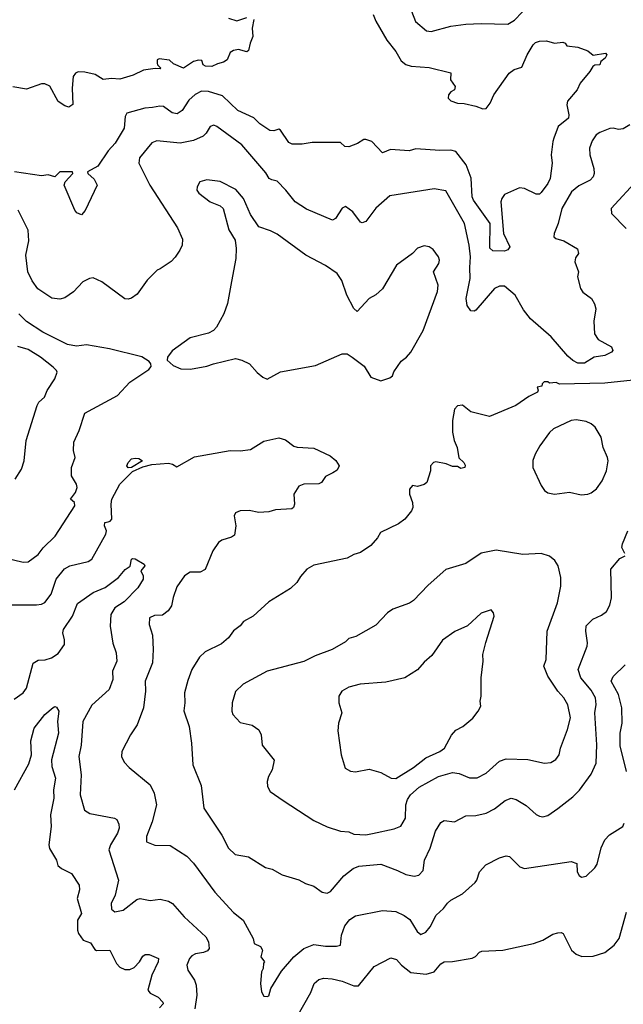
# Model space of a CAD drawing. Extents: x 1678431 to 1860718, y 384618 to 522882.
# Tile 384 of 473: x 1805395 to 1809006, y 443251 to 449145. Entities that reach past the tile are written whole.
import ezdxf

# ---------------------------------------------------------------- set-up
doc = ezdxf.new("R2010")
doc.units = 0

msp = doc.modelspace()

# ---------------------------------------------------------------- linework, layer by layer
at = {"layer": '0CON10XD'}
for points in [[(1807739.1, 449195), (1807763.6, 449133.6), (1807828, 449078), (1807856.1, 449073.9), (1807975, 449105.5), (1808065, 449117.5), (1808155, 449122.9), (1808315, 449117.1), (1808355, 449141.4), (1808492.4, 449287.6)], [(1806796.7, 449146.7), (1806786.2, 449095), (1806790, 449045), (1806773.8, 449005), (1806765, 448960), (1806755, 448953.3), (1806705, 448966.7), (1806675, 448961.2), (1806655, 448947.5), (1806635.5, 448904.5), (1806615, 448890), (1806578.8, 448881.2), (1806545, 448864.2), (1806506.7, 448866.7), (1806492.5, 448875), (1806485, 448900), (1806465, 448903.3), (1806435, 448894), (1806375, 448854), (1806315, 448880), (1806291.7, 448901.7), (1806229.3, 448910.7), (1806217.5, 448905), (1806217.5, 448885), (1806220, 448875), (1806240, 448855), (1806235, 448850), (1806205, 448853.3), (1806135, 448842.9), (1806075, 448811.9), (1805995, 448788.9), (1805945, 448792.5), (1805895, 448786.7), (1805847.4, 448817.4), (1805785, 448831.5), (1805745, 448833.5), (1805728.6, 448825), (1805714.3, 448805), (1805708.6, 448735), (1805712.5, 448637.5), (1805689.3, 448620.7), (1805665, 448628.8), (1805626, 448655), (1805575, 448746.7), (1805545, 448761.2), (1805525, 448760), (1805435, 448728.8), (1805355, 448743.3)], [(1806645, 449153.3), (1806695, 449138.8), (1806755, 449157.5)], [(1807509.4, 449175), (1807525.7, 449135), (1807592.2, 449022.2), (1807645.7, 448955), (1807677.8, 448897.8), (1807705, 448876.7), (1807736.2, 448866.2), (1807845, 448859.4), (1807975, 448827.5), (1807973.3, 448785), (1808001.2, 448745), (1807995.7, 448724.3)], [(1807995.7, 448724.3), (1807975, 448713.8), (1807960.8, 448695), (1807959.2, 448675), (1807975, 448658.5), (1808015, 448644.7), (1808054, 448644), (1808125, 448628), (1808165, 448612), (1808185, 448613.3), (1808210, 448645), (1808232.5, 448695), (1808323.8, 448825), (1808354.1, 448845.9), (1808399.5, 448860.5), (1808432, 448935), (1808467.1, 448995), (1808481.4, 449008.6), (1808505, 449016.9), (1808547.3, 449017.3), (1808595, 449003.3), (1808645, 449010), (1808657.5, 449005), (1808668.3, 448988.3), (1808735, 448980), (1808795, 448957.5), (1808825, 448932.5), (1808900, 448945), (1808907.5, 448935), (1808897.5, 448915), (1808872.5, 448895), (1808866.4, 448873.6), (1808835, 448872.5), (1808823.3, 448865), (1808806, 448835), (1808748.8, 448765), (1808731.2, 448725), (1808673, 448657), (1808668, 448635), (1808681.4, 448575), (1808678.6, 448555), (1808616.2, 448505), (1808591.2, 448435), (1808584, 448415), (1808575.7, 448335.7), (1808580.8, 448285), (1808567.8, 448195), (1808555.6, 448165), (1808515, 448110), (1808505, 448101.4), (1808485, 448100.6), (1808415, 448134.4), (1808385, 448138.9), (1808295, 448097.5), (1808279.2, 448075), (1808274.4, 448055), (1808290.4, 447865), (1808326.7, 447785), (1808315, 447767.1), (1808295, 447759.4), (1808225, 447761.1), (1808207.7, 447777.7), (1808209.2, 447925), (1808109.4, 448065), (1808103, 448085), (1808097, 448197), (1808067.1, 448275), (1808004.2, 448355), (1807975, 448363.1), (1807908.9, 448361.1), (1807765, 448372.7), (1807725, 448360), (1807613.2, 448366.8), (1807565, 448348.8), (1807502.5, 448415), (1807465, 448427.5), (1807453, 448427), (1807415.9, 448404.1), (1807363.6, 448383.6), (1807340, 448385), (1807315, 448410), (1807145, 448410), (1807085, 448398.8), (1807025, 448400), (1807005, 448410), (1806955, 448483.8), (1806945, 448488.8), (1806915, 448480), (1806891.9, 448481.9), (1806830.9, 448520.9), (1806795, 448558), (1806700.8, 448600.9), (1806608.8, 448688.8), (1806525, 448715.8), (1806483.2, 448716.8), (1806445, 448697.1), (1806407.4, 448662.6), (1806368, 448602), (1806338, 448582), (1806307.3, 448587.3), (1806255, 448624.5), (1806233, 448627), (1806190.6, 448619.4), (1806143.9, 448616.1), (1806035.6, 448584.4), (1806027.1, 448565), (1806020, 448495), (1805965.6, 448405), (1805925, 448360.6), (1805862.7, 448267.3), (1805801.5, 448235), (1805803.4, 448225), (1805840.9, 448190.9), (1805857.8, 448155), (1805786.4, 448003.6), (1805765, 447976.7), (1805737.7, 447987.7), (1805725.6, 448005.6), (1805661.9, 448155), (1805666.4, 448175), (1805712.3, 448225), (1805711.1, 448235), (1805635, 448234.6), (1805605, 448204.3), (1805565, 448215.6), (1805525, 448210), (1805365, 448233.2)], [(1809045.5, 448514.5), (1809005, 448490.6), (1808977.3, 448487.3), (1808945, 448495.8), (1808925, 448494.2), (1808865, 448470), (1808844.6, 448455.4), (1808819.7, 448420.3), (1808804.2, 448375), (1808805.7, 448335), (1808830, 448255), (1808831.9, 448225), (1808825.7, 448205), (1808807.5, 448185), (1808740.1, 448149.9), (1808696.6, 448113.4), (1808638.2, 448015), (1808617.1, 447925), (1808592, 447865), (1808591.2, 447845), (1808602.5, 447835), (1808651.3, 447821.3), (1808732.3, 447772.3), (1808738.8, 447745), (1808720.6, 447719.4), (1808715.8, 447695), (1808738.6, 447635), (1808733.1, 447605), (1808750, 447535), (1808765, 447514), (1808816, 447475), (1808834.5, 447444.5), (1808841.9, 447415), (1808830.2, 447339.8), (1808834.6, 447264.6), (1808855, 447230.8), (1808935, 447186.2), (1808943.8, 447165), (1808935, 447154.2), (1808896.7, 447135), (1808831.2, 447125), (1808775, 447089.5), (1808735, 447089.6), (1808705, 447104.6), (1808675, 447130), (1808575, 447246.5), (1808451.1, 447355), (1808408.4, 447408.4), (1808358.8, 447495), (1808295, 447549.1), (1808265, 447550), (1808235, 447535.5), (1808125, 447406), (1808115, 447400), (1808095, 447401.2), (1808071.9, 447435), (1808065.5, 447475.5), (1808090.5, 447595), (1808088.2, 447661.8), (1808092.2, 447725), (1808084.7, 447795), (1808055.5, 447925), (1807945, 448120), (1807875, 448132.9), (1807610.3, 448089.7), (1807525, 448017.5), (1807465, 447936.2), (1807445, 447928.8), (1807435, 447933.8), (1807388.8, 447995), (1807345, 448026.2), (1807325, 448016.7), (1807284, 447955), (1807265.6, 447944.4), (1807110.6, 448010.6), (1807043.9, 448053.9), (1806987.1, 448125), (1806935, 448178.1), (1806904, 448186), (1806887.5, 448195), (1806867.3, 448227.3), (1806724.3, 448395), (1806575, 448505.7), (1806556.4, 448513.6), (1806535, 448506.2), (1806510, 448465), (1806492.2, 448447.8), (1806435, 448421.1), (1806355, 448406.5), (1806215, 448419.5), (1806185, 448407.1), (1806111.5, 448318.5), (1806108.9, 448285), (1806173.9, 448153.9), (1806338.3, 447898.3), (1806368.3, 447831.7), (1806366.2, 447795), (1806353.8, 447765), (1806325, 447723.3), (1806302.3, 447697.7), (1806236, 447654), (1806217.5, 447645), (1806157.5, 447585), (1806097.3, 447502.7), (1806065, 447477.1), (1806045, 447471.4), (1806023.4, 447473.4), (1805885.7, 447575), (1805835, 447600), (1805813.4, 447596.6), (1805773.4, 447576.6), (1805716.7, 447515), (1805665, 447480), (1805635, 447472), (1805587.7, 447477.7), (1805504.6, 447534.6), (1805470.7, 447580.7), (1805444.3, 447635), (1805432.5, 447735), (1805449.7, 447820.3), (1805445.6, 447885), (1805385.5, 448005.5)], [(1807555, 446983.6), (1807609.1, 447000.9), (1807625, 447013.3), (1807633, 447037), (1807678.3, 447101.7), (1807708.8, 447125), (1807734.5, 447155.5), (1807808.1, 447285), (1807895, 447517.5), (1807897.8, 447555), (1807870, 447635), (1807902.9, 447685), (1807905.7, 447705), (1807900, 447725), (1807868.7, 447768.7), (1807845, 447786), (1807815, 447792), (1807775, 447776.2), (1807745, 447746.2), (1807648.8, 447675), (1807565.6, 447534.4), (1807525, 447498.8), (1807485, 447476.2), (1807415, 447397.5), (1807395, 447416.7), (1807352.5, 447495), (1807322.9, 447582.9), (1807295, 447626.2), (1807225, 447674.2), (1807106.2, 447735), (1806935, 447860), (1806895, 447881.1), (1806825.5, 447905.5), (1806775, 447978.8), (1806734.4, 448075), (1806688.3, 448128.3), (1806595, 448177.1), (1806515, 448185.7), (1806473.8, 448175), (1806456, 448145), (1806454.2, 448125), (1806467.2, 448107.2), (1806535.2, 448055.2), (1806595, 448030.6), (1806612.9, 448015), (1806646.6, 447886.6), (1806683.3, 447825), (1806690, 447775), (1806688.9, 447715), (1806663.3, 447576.7), (1806637.5, 447445), (1806616.8, 447383.2), (1806572.9, 447305), (1806554.2, 447285), (1806525, 447267.8), (1806415, 447240), (1806306.8, 447163.2), (1806280, 447125), (1806277, 447107), (1806314.2, 447074.2), (1806360, 447055), (1806417.3, 447052.7), (1806515, 447070.8), (1806554.3, 447085.7), (1806686.1, 447116.1), (1806725, 447107.5), (1806770, 447085), (1806815, 447032.5), (1806850, 447005), (1806875, 446993.8), (1806955, 447036), (1807165, 447075.7), (1807325, 447144.2), (1807355, 447144), (1807384, 447125), (1807455, 447071.2), (1807496.7, 447005), (1807555, 446983.6)], [(1809095, 448189.2), (1808934, 448015), (1808936, 447985), (1809022.9, 447895)], [(1805415, 445898.6), (1805445, 445900), (1805505.4, 445944.6), (1805535, 445984.2), (1805607.4, 446052.6), (1805725.5, 446234.5), (1805723.8, 446255), (1805698.8, 446275), (1805728.9, 446315), (1805739.2, 446345), (1805735.8, 446365), (1805705.8, 446415), (1805705.8, 446465), (1805726.7, 446525), (1805716.1, 446566.1), (1805719.2, 446615), (1805750, 446685), (1805785, 446790), (1805980, 446895), (1806053.3, 446975), (1806168.3, 447051.7), (1806181.7, 447068.3), (1806180, 447085), (1806169.5, 447099.5), (1806126.8, 447126.8), (1805932.5, 447175), (1805795, 447198.7), (1805735, 447190.8), (1805680.8, 447200.8), (1805534.4, 447274.4), (1805435, 447337.9), (1805390, 447385)], [(1805368.1, 446395), (1805405, 446453.8), (1805422.2, 446505), (1805434.4, 446625), (1805499.4, 446835), (1805509.2, 446855), (1805544.4, 446885.6), (1805560, 446925), (1805604.5, 446995.5), (1805618.8, 447035), (1805616.2, 447045), (1805595.8, 447065), (1805520, 447125), (1805445, 447170.9), (1805385, 447187.7)], [(1809065, 446986.6), (1808895, 446968.2), (1808625, 446963.3), (1808605, 446972.5), (1808565, 446970), (1808555, 446976.7), (1808533, 446977), (1808520, 446965), (1808518.3, 446951.7), (1808490, 446945), (1808497.5, 446927.5), (1808492.5, 446915), (1808440.3, 446889.7), (1808362.5, 446835), (1808205, 446768.8), (1808095, 446798), (1808045, 446838), (1808015, 446833.3), (1807996.7, 446813.3), (1807984.2, 446745), (1807983.8, 446675), (1807993.8, 446625), (1808013.3, 446585), (1808023, 446523), (1808052.5, 446495), (1808059.3, 446479.3), (1808057.5, 446465), (1808035, 446457.5), (1808015, 446470), (1807985, 446470), (1807946.4, 446486.4), (1807885, 446497.5), (1807870, 446495), (1807853.3, 446475), (1807852.5, 446445), (1807830, 446375), (1807815, 446362.5), (1807775, 446350), (1807745, 446357.5), (1807727.5, 446335), (1807726.7, 446305), (1807744.2, 446254.2), (1807747.1, 446225), (1807739.2, 446205), (1807700, 446155), (1807662.2, 446127.8), (1807553.3, 446075), (1807535, 446042.5), (1807495, 445996.7), (1807435, 445956), (1807395, 445943.8), (1807355, 445922.5), (1807155, 445878.8), (1807113.9, 445856.1), (1807075, 445812.5), (1807053.9, 445776.1), (1807015, 445740), (1806885, 445661.2), (1806792.5, 445575), (1806735, 445543.3), (1806715, 445516.7), (1806675, 445486.7), (1806643.8, 445445), (1806601.7, 445408.3), (1806505, 445361.2), (1806470.3, 445329.7), (1806425.6, 445255), (1806400.2, 445189.8), (1806381.1, 445115), (1806382.9, 445055), (1806377, 445007), (1806408.6, 444915), (1806422.5, 444815), (1806430, 444685), (1806481.2, 444561.2), (1806497.5, 444425), (1806604.6, 444264.6), (1806645, 444186.2), (1806685, 444148.8), (1806765, 444133.3), (1806865, 444070), (1806905, 444060), (1806965, 444026), (1807065, 443995.8), (1807105, 443974), (1807155, 443958), (1807205, 443922), (1807235, 443916), (1807255, 443926), (1807335, 444020), (1807390.8, 444065), (1807425, 444078.5), (1807555, 444090), (1807655, 444053.1), (1807705, 444028.1), (1807755, 444019.2), (1807783.3, 444025), (1807808.7, 444051.3), (1807816.7, 444115), (1807850.5, 444185), (1807882, 444288), (1807915, 444338.8), (1807935, 444351.2), (1807995.9, 444344.1), (1808065, 444379.2), (1808125, 444380.5), (1808185.3, 444394.7), (1808235, 444421.9), (1808298.9, 444471.1), (1808335, 444485.7), (1808365, 444477.1), (1808425, 444440.8), (1808485, 444388), (1808505, 444378), (1808525, 444374), (1808555, 444380.8), (1808615, 444424.2), (1808705, 444493.1), (1808745, 444532.5), (1808815, 444628), (1808844.5, 444695.5), (1808848.8, 444805), (1808836.8, 444995), (1808843.3, 445045), (1808839.3, 445085), (1808815, 445131.1), (1808752.3, 445205), (1808735.6, 445255), (1808789.2, 445395), (1808792, 445415), (1808781.2, 445485), (1808785, 445517.5), (1808823.2, 445556.8), (1808875, 445580), (1808905, 445602), (1808925, 445640), (1808936.2, 445685), (1808931.9, 445855), (1808985, 445920), (1809016.7, 445935)], [(1808755, 446301.4), (1808795, 446304.2), (1808815, 446312), (1808845, 446337.5), (1808880.8, 446385), (1808905.8, 446445), (1808915.7, 446504.3), (1808912.5, 446525), (1808885.8, 446585), (1808872.9, 446645), (1808837.5, 446705), (1808815, 446725.7), (1808785, 446740.6), (1808725, 446749.4), (1808695, 446745.6), (1808588, 446695), (1808565, 446674), (1808507.1, 446595), (1808478.6, 446545), (1808464.5, 446505.5), (1808464.4, 446465), (1808515, 446356.2), (1808535, 446326), (1808555, 446312.5), (1808595, 446304), (1808685, 446316), (1808755, 446301.4)], [(1805275, 445643.3), (1805495, 445642.9), (1805525, 445645.7), (1805545, 445655.8), (1805583, 445707), (1805613.7, 445796.4), (1805662.6, 445857.4), (1805695, 445876), (1805805, 445901.5), (1805827.5, 445915), (1805911.1, 446065), (1805914.4, 446085), (1805903.3, 446115), (1805903.8, 446135), (1805925, 446138.6), (1805937.4, 446142.6), (1805946.2, 446155), (1805942.4, 446245), (1805947.2, 446275), (1805994.5, 446365), (1806069.1, 446440.9), (1806131.1, 446468.9), (1806185, 446481.9), (1806285, 446490), (1806310, 446485), (1806335, 446467.5), (1806441.7, 446528.3), (1806655, 446565.6), (1806714.4, 446564.4), (1806775, 446571.5), (1806855, 446622.5), (1806945, 446641.4), (1806985, 446629.2), (1807035, 446592.5), (1807055, 446585.8), (1807155, 446580), (1807253.3, 446535), (1807287, 446507), (1807306, 446475), (1807295, 446447.5), (1807267.7, 446432.3), (1807225, 446411.2), (1807200, 446375), (1807185, 446366), (1807095, 446364), (1807065, 446353.3), (1807036.2, 446305), (1807038.8, 446245), (1807033.3, 446225), (1807024, 446216), (1806925, 446210), (1806885, 446199.4), (1806825, 446195.6), (1806767.9, 446207.9), (1806714.2, 446205.8), (1806686.1, 446193.9), (1806678, 446175), (1806687.8, 446115), (1806680.3, 446059.7), (1806663.3, 446046.7), (1806605, 446030), (1806584, 446015), (1806551.4, 445965), (1806505, 445854.3), (1806475, 445837.8), (1806415, 445837.1), (1806380.8, 445815), (1806335, 445750), (1806312.8, 445687.2), (1806303.2, 445636.8), (1806284.4, 445605.6), (1806249.7, 445580.3), (1806202.4, 445577.6), (1806172, 445565), (1806170, 445525), (1806189.8, 445459.8), (1806194.5, 445375.5)], [(1806045, 446462), (1806036.2, 446475), (1806043.8, 446495), (1806064.3, 446515.7), (1806085, 446521.2), (1806108.3, 446518.3), (1806130, 446505), (1806065, 446463.8), (1806045, 446462)], [(1809015, 445950), (1808996.7, 445985), (1809002, 446008), (1809033.9, 446086.1)], [(1807465, 444265.8), (1807505, 444274.3), (1807635, 444301.1), (1807675, 444317.5), (1807702.5, 444365), (1807705.9, 444445), (1807715, 444477.5), (1807732.7, 444505), (1807785, 444550), (1807901.2, 444615), (1807985, 444639.1), (1808025, 444633.6), (1808087, 444607), (1808132.8, 444607.2), (1808185, 444635.7), (1808265, 444707.5), (1808305, 444721.4), (1808435, 444717.5), (1808535, 444694.3), (1808572.1, 444697.9), (1808603, 444717), (1808622.5, 444745), (1808630, 444785), (1808673.4, 444896.6), (1808690, 444965), (1808674.5, 445044.5), (1808650, 445085), (1808615, 445126), (1808555.5, 445215.5), (1808531.2, 445275), (1808544, 445315), (1808550.6, 445485), (1808613.3, 445655), (1808631.9, 445755), (1808632.9, 445805), (1808616, 445875), (1808596.8, 445906.8), (1808564.2, 445934.2), (1808515, 445950), (1808405.8, 445944.2), (1808245, 445968.6), (1808155, 445952.5), (1808065, 445890), (1807945, 445852.9), (1807839.1, 445760.9), (1807751.7, 445668.3), (1807727.6, 445652.4), (1807626.7, 445616.7), (1807595, 445593.8), (1807525, 445520), (1807407, 445453), (1807365, 445440), (1807345, 445421.2), (1807264.4, 445375.6), (1807162.7, 445337.3), (1807095, 445302.9), (1806875, 445245.6), (1806733, 445167), (1806686.6, 445123.4), (1806665.7, 445055), (1806664.3, 445005), (1806670, 444985), (1806715, 444938), (1806785, 444921.2), (1806826.2, 444895), (1806838.8, 444865), (1806845, 444802.5), (1806917, 444713), (1806906.2, 444655), (1806883.8, 444615), (1806876.2, 444585), (1806878, 444555), (1806893.8, 444525), (1806971.4, 444471.4), (1807155, 444352), (1807234.2, 444314.2), (1807315, 444288), (1807365, 444283.8), (1807395, 444270), (1807465, 444265.8)], [(1805292.1, 445927.9), (1805415, 445898.6)], [(1805362.3, 445077.7), (1805415.6, 445115), (1805435, 445144.2), (1805475, 445294), (1805505, 445311.9), (1805547, 445313), (1805585, 445324.5), (1805625, 445350.6), (1805662.5, 445405), (1805663.7, 445433.7), (1805652.7, 445475), (1805657.3, 445495), (1805711.5, 445575), (1805740.2, 445649.8), (1805835, 445716.5), (1805906.7, 445746.7), (1805986.9, 445805), (1806025.8, 445854.2), (1806055.6, 445874.4), (1806063.1, 445915), (1806070.4, 445919.6), (1806085, 445917.5), (1806139.5, 445885), (1806143.8, 445875), (1806118.9, 445845), (1806133.8, 445815), (1806133.8, 445796.2), (1806102.7, 445745), (1806019.6, 445660.4), (1805964.6, 445625), (1805940, 445585), (1805936.7, 445515), (1805952.6, 445412.6), (1805973.3, 445355), (1805975.6, 445305), (1805950, 445245), (1805951.5, 445195), (1805930, 445135), (1805827.3, 445042.7), (1805773.5, 444945), (1805762, 444802), (1805748.5, 444735), (1805763.6, 444625), (1805756.2, 444505), (1805783.6, 444413.6), (1805815, 444393.1), (1805963.3, 444365), (1805976.8, 444356.8), (1805989.1, 444329.1), (1805990, 444305), (1805980.9, 444275), (1805938.5, 444205), (1805928.9, 444175), (1805985.6, 443995), (1805966.3, 443903.7), (1805941.5, 443855), (1805945, 443820), (1805965, 443805.7), (1806014, 443814), (1806095, 443878), (1806115, 443884.2), (1806175, 443872), (1806235, 443880.8), (1806285, 443869.2), (1806309.2, 443855), (1806380, 443775), (1806508.1, 443655), (1806524.5, 443624.5), (1806528.1, 443585), (1806518.8, 443571.2), (1806495, 443560.4), (1806446.9, 443553.1), (1806425, 443540.4), (1806410.9, 443525), (1806395.6, 443485), (1806401.4, 443455), (1806441.9, 443395), (1806450.5, 443365), (1806454.5, 443305.5), (1806442.5, 443225)], [(1807645, 444603.1), (1807751, 444669), (1807824.4, 444725.6), (1807908.6, 444765), (1807936, 444785), (1807978.3, 444861.7), (1808005, 444891.2), (1808046.7, 444915), (1808105.5, 444964.5), (1808138.8, 445005), (1808153.8, 445035), (1808150, 445065), (1808155.7, 445095), (1808155.6, 445205), (1808167.8, 445305), (1808166.9, 445345), (1808183, 445417), (1808233.3, 445575), (1808230, 445595), (1808215, 445612.5), (1808155, 445593.3), (1808074.1, 445515.9), (1807997.9, 445482.1), (1807925, 445430), (1807861.7, 445338.3), (1807815, 445298.8), (1807775, 445252.5), (1807700, 445205), (1807585, 445180), (1807432.6, 445167.4), (1807365, 445148.6), (1807323.3, 445125), (1807303.8, 445095), (1807304, 445055), (1807323.3, 444995), (1807302, 444935), (1807297.7, 444887.7), (1807319.2, 444745), (1807343.3, 444665), (1807375, 444646.2), (1807405, 444642), (1807485, 444658.8), (1807555, 444638), (1807617.5, 444605), (1807645, 444603.1)], [(1806194.5, 445375.5), (1806188.9, 445295), (1806146, 445185), (1806147.1, 445125), (1806136.7, 445025), (1806098.6, 444925), (1806057.5, 444865), (1806006.2, 444765), (1806003.3, 444735), (1806020, 444700), (1806049.4, 444669.4), (1806175, 444565.8), (1806200, 444515), (1806212.9, 444445), (1806187.2, 444342.8), (1806154.4, 444255), (1806154.4, 444224.4), (1806204.5, 444204.5), (1806295, 444202), (1806395, 444137.5), (1806435.6, 444095.6), (1806562.3, 443922.3), (1806675, 443801.4), (1806732.9, 443755), (1806791.2, 443645), (1806797.5, 443615), (1806835, 443596.7), (1806847.5, 443575), (1806837.5, 443535), (1806860, 443505), (1806853, 443497), (1806852.5, 443465), (1806842.5, 443445), (1806836.7, 443375), (1806842.5, 443325), (1806855, 443300), (1806875, 443297.5), (1806885, 443302.5), (1806896.7, 443345), (1806960.9, 443449.1), (1807035.3, 443534.7), (1807096, 443585), (1807155, 443609.4), (1807225, 443599.4), (1807290.3, 443599.7), (1807314.3, 443605.7), (1807320, 443665), (1807339.4, 443720.6), (1807370.2, 443759.8), (1807405, 443780.8), (1807565, 443812.5), (1807645, 443806.9), (1807695, 443783.1), (1807729.1, 443759.1), (1807773.3, 443686.7), (1807795, 443668.6), (1807825, 443682.9), (1807851.5, 443715), (1807886, 443784), (1807930.8, 443825), (1807955, 443856.2), (1807975, 443874), (1808045, 443913.3), (1808119.7, 443980.3), (1808130, 443995), (1808146, 444045), (1808183.6, 444086.4), (1808265, 444128), (1808305, 444140), (1808325, 444136), (1808388, 444075), (1808415, 444064.5), (1808695, 444106.2), (1808727.5, 444095), (1808731.2, 444045), (1808742.3, 444022.3), (1808757, 444013), (1808785, 444017.5), (1808835, 444067.5), (1808849.5, 444090.5), (1808873, 444187), (1808896, 444235), (1808923.8, 444265), (1809004.1, 444315.9), (1809012, 444335)], [(1809025.4, 444645), (1808988.3, 444798.3), (1808987.7, 444875), (1809000, 444935), (1808997.5, 445025), (1808978.1, 445105), (1808934.2, 445185), (1808945, 445212.5), (1809017.3, 445282.7)], [(1805363.5, 444535), (1805448.9, 444691.1), (1805465.8, 444745), (1805462.4, 444827.6), (1805482.5, 444905), (1805544.7, 444985.3), (1805595, 445028), (1805605, 445033.3), (1805615, 445030), (1805628.8, 445005), (1805621.9, 444945), (1805628, 444875), (1805586, 444715), (1805587.7, 444675), (1805610, 444605), (1805598.2, 444535), (1805600.4, 444485), (1805579.5, 444385), (1805583.6, 444315), (1805570, 444205), (1805574.3, 444184.3), (1805616.2, 444115), (1805623, 444083), (1805645, 444064.2)], [(1805645, 444064.2), (1805705, 444033.8), (1805751.9, 443965), (1805753.4, 443936.6), (1805740, 443885), (1805764.4, 443795), (1805740.6, 443755), (1805740.6, 443695), (1805746.9, 443675), (1805775, 443635.7), (1805818.5, 443618.5), (1805845, 443579.2), (1805855, 443573.3), (1805935, 443575.7), (1805974.3, 443495), (1805995, 443473.5), (1806025, 443459.5), (1806055, 443460), (1806079.1, 443470.9), (1806112, 443505), (1806130.9, 443539.1), (1806145, 443549.2), (1806169.7, 443549.7), (1806225.7, 443525.7), (1806224, 443505), (1806185.4, 443425), (1806160.8, 443335), (1806175, 443318.8), (1806224.3, 443294.3), (1806251.2, 443265), (1806253.8, 443255), (1806230.6, 443229.4)], [(1808952.5, 443605), (1808981.2, 443645), (1809025, 443802.5)], [(1807052.5, 443175), (1807137.1, 443322.9), (1807157.1, 443375), (1807185, 443399.4), (1807215, 443407.1), (1807264, 443404), (1807325, 443390), (1807395, 443362.1), (1807421.2, 443361.2), (1807515, 443476.7), (1807615, 443529.2), (1807649.6, 443519.6), (1807679.2, 443485), (1807735, 443441.4), (1807827.8, 443432.2), (1807874.6, 443445.4), (1807915, 443494.2), (1807935, 443505.7), (1807985, 443508), (1808102.7, 443527.3), (1808121.7, 443538.3), (1808145, 443564), (1808160.3, 443569.7), (1808285, 443575.6), (1808470, 443615), (1808524.6, 443635.4), (1808585, 443671.2), (1808615, 443678.8), (1808635, 443681.2), (1808646.7, 443675), (1808695.8, 443575), (1808725, 443550.6), (1808757.2, 443537.2), (1808825, 443538.9), (1808895, 443560.6), (1808952.5, 443605)]]:
    msp.add_lwpolyline(points, dxfattribs=at)

doc.saveas('drawing.dxf')
